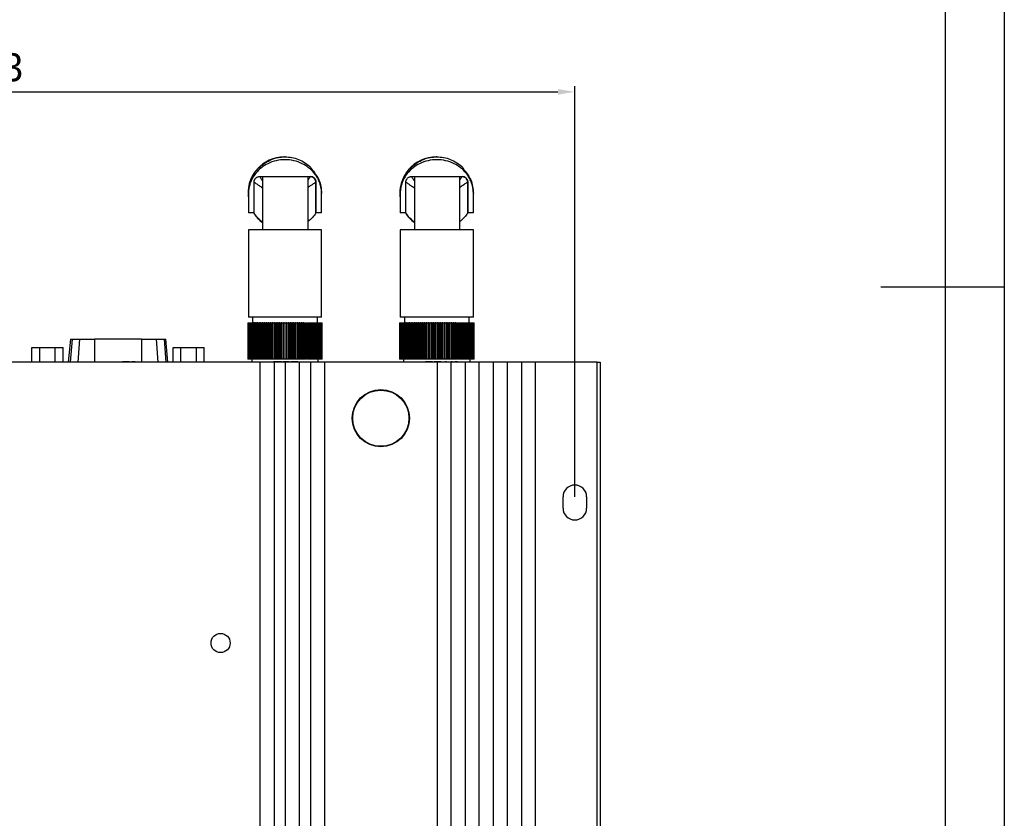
# Model space of a CAD drawing. Header units: millimetres. Extents: x -4563 to 345, y 512 to 4506.
# Tile 640 of 642: x -3867 to -3692, y 4104 to 4246. Entities that reach past the tile are written whole.
import ezdxf

# ---------------------------------------------------------------- set-up
doc = ezdxf.new("R2010")
doc.units = ezdxf.units.MM
doc.header["$LTSCALE"] = 5
doc.header["$PDSIZE"] = -1
doc.layers.add('HMI-D4', color=250, linetype='Continuous')
doc.dimstyles.new('ISO-25', dxfattribs={"dimtxt": 2.5, "dimasz": 2.5, "dimexe": 1.25, "dimexo": 0.625, "dimtad": 1, "dimtxsty": 'Standard', "dimcen": 2.5, "dimadec": 0, "dimazin": 0, "dimtfac": 1, "dimtmove": 0, "dimatfit": 3, "dimfxl": 1, "dimarcsym": 0})

# ---------------------------------------------------------------- blocks, each defined once
blk = doc.blocks.new('*D923')
at = {"layer": 'Defpoints', "color": 0}
for p in [(-3768.51, 4232.88), (-3994.51, 4160.81), (-3768.51, 4160.81)]:
    blk.add_point(p, dxfattribs=at)
at = {"layer": 'HMI-D4', "color": 0, "lineweight": -2}
for p, q in [((-3994.51, 4160.81), (-3994.51, 4233.88)), ((-3991.51, 4232.88), (-3771.51, 4232.88)), ((-3768.51, 4160.81), (-3768.51, 4233.88))]:
    blk.add_line(p, q, dxfattribs=at)
at = {"layer": 'HMI-D4', "color": 0}
for points in [[(-3991.51, 4233.38), (-3991.51, 4232.38), (-3994.51, 4232.88)], [(-3771.51, 4233.38), (-3771.51, 4232.38), (-3768.51, 4232.88)]]:
    blk.add_solid(points, dxfattribs=at)
at = {"layer": 'HMI-D4', "color": 0, "insert": (-3881.51, 4236.79), "char_height": 5, "attachment_point": 5}
blk.add_mtext('226,0±0,3', dxfattribs=at)

msp = doc.modelspace()

# ---------------------------------------------------------------- linework, layer by layer
at = {"color": 7, "linetype": 'Continuous', "lineweight": 25}
for p, q in [((-3820.05, 4221.31), (-3820.14, 4221.31)), ((-3793.05, 4221.31), (-3793.14, 4221.31)), ((-3824.55, 4217.81), (-3815.55, 4217.81)), ((-3824.05, 4217.81), (-3824.05, 4208.31)), ((-3824.05, 4217.81), (-3824.05, 4208.31)), ((-3816, 4217.81), (-3816, 4208.31)), ((-3797.55, 4217.81), (-3788.55, 4217.81)), ((-3797.05, 4217.81), (-3797.05, 4208.31)), ((-3797.05, 4217.81), (-3797.05, 4208.31)), ((-3789, 4217.81), (-3789, 4208.31)), ((-3825.55, 4211.35), (-3825.55, 4216.81)), ((-3814.55, 4216.81), (-3814.56, 4216.81)), ((-3814.56, 4216.81), (-3814.56, 4211.35)), ((-3814.55, 4211.35), (-3814.55, 4216.81)), ((-3798.55, 4211.35), (-3798.55, 4216.81)), ((-3787.55, 4216.81), (-3787.56, 4216.81)), ((-3787.56, 4216.81), (-3787.56, 4211.35)), ((-3787.55, 4211.35), (-3787.55, 4216.81)), ((-3826.55, 4214.81), (-3826.55, 4211.35)), ((-3813.55, 4211.35), (-3813.55, 4214.81)), ((-3799.55, 4214.81), (-3799.55, 4211.35)), ((-3786.55, 4211.35), (-3786.55, 4214.81)), ((-3825.55, 4211.35), (-3826.55, 4211.35)), ((-3814.56, 4211.35), (-3814.56, 4211.35)), ((-3814.56, 4211.35), (-3814.55, 4211.35)), ((-3813.55, 4211.35), (-3814.55, 4211.35)), ((-3798.55, 4211.35), (-3799.55, 4211.35)), ((-3787.56, 4211.35), (-3787.56, 4211.35)), ((-3787.56, 4211.35), (-3787.55, 4211.35)), ((-3786.55, 4211.35), (-3787.55, 4211.35)), ((-3826.55, 4208.31), (-3826.55, 4192.81)), ((-3813.55, 4208.31), (-3826.55, 4208.31)), ((-3813.55, 4192.81), (-3813.55, 4208.31)), ((-3799.55, 4208.31), (-3799.55, 4192.81)), ((-3786.55, 4208.31), (-3799.55, 4208.31)), ((-3786.55, 4192.81), (-3786.55, 4208.31)), ((-3813.55, 4192.81), (-3826.55, 4192.81)), ((-3825.82, 4192.81), (-3825.82, 4191.81)), ((-3814.29, 4191.81), (-3814.29, 4192.81)), ((-3786.55, 4192.81), (-3799.55, 4192.81)), ((-3798.82, 4192.81), (-3798.82, 4191.81)), ((-3787.29, 4191.81), (-3787.29, 4192.81)), ((-3826.68, 4191.81), (-3826.68, 4185.31)), ((-3826.68, 4191.81), (-3826.67, 4191.81)), ((-3826.67, 4191.81), (-3826.67, 4185.31)), ((-3826.67, 4191.81), (-3826.63, 4191.81)), ((-3826.63, 4191.81), (-3826.63, 4185.31)), ((-3826.63, 4191.81), (-3826.57, 4191.81)), ((-3826.57, 4191.81), (-3826.57, 4185.31)), ((-3826.57, 4191.81), (-3826.48, 4191.81)), ((-3826.48, 4191.81), (-3826.48, 4185.31)), ((-3826.48, 4191.81), (-3826.36, 4191.81)), ((-3826.36, 4191.81), (-3826.36, 4185.31)), ((-3826.36, 4191.81), (-3826.22, 4191.81)), ((-3826.22, 4191.81), (-3826.22, 4185.31)), ((-3826.22, 4191.81), (-3826.06, 4191.81)), ((-3826.06, 4191.81), (-3826.06, 4185.31)), ((-3826.06, 4191.81), (-3825.88, 4191.81)), ((-3825.88, 4191.81), (-3825.88, 4185.31)), ((-3825.88, 4191.81), (-3825.68, 4191.81)), ((-3825.88, 4191.81), (-3825.88, 4185.31)), ((-3825.68, 4191.81), (-3825.68, 4185.31)), ((-3825.61, 4191.81), (-3825.68, 4191.81)), ((-3825.67, 4191.81), (-3825.67, 4185.31)), ((-3825.67, 4191.81), (-3825.47, 4191.81)), ((-3825.47, 4191.81), (-3825.47, 4185.31)), ((-3825.38, 4191.81), (-3825.47, 4191.81)), ((-3825.44, 4191.81), (-3825.44, 4185.31)), ((-3825.44, 4191.81), (-3825.23, 4191.81)), ((-3825.23, 4191.81), (-3825.23, 4185.31)), ((-3825.14, 4191.81), (-3825.23, 4191.81)), ((-3825.19, 4191.81), (-3825.19, 4185.31)), ((-3825.19, 4191.81), (-3824.98, 4191.81)), ((-3824.98, 4191.81), (-3824.98, 4185.31)), ((-3824.88, 4191.81), (-3824.98, 4191.81)), ((-3824.92, 4191.81), (-3824.92, 4185.31)), ((-3824.92, 4191.81), (-3824.7, 4191.81)), ((-3824.7, 4191.81), (-3824.7, 4185.31)), ((-3824.59, 4191.81), (-3824.7, 4191.81)), ((-3824.63, 4191.81), (-3824.63, 4185.31)), ((-3824.63, 4191.81), (-3824.4, 4191.81)), ((-3824.4, 4191.81), (-3824.4, 4185.31)), ((-3824.29, 4191.81), (-3824.4, 4191.81)), ((-3824.32, 4191.81), (-3824.32, 4185.31)), ((-3824.32, 4191.81), (-3824.09, 4191.81)), ((-3824.09, 4191.81), (-3824.09, 4185.31)), ((-3823.97, 4191.81), (-3824.09, 4191.81)), ((-3824, 4191.81), (-3824, 4185.31)), ((-3824, 4191.81), (-3823.77, 4191.81)), ((-3823.77, 4191.81), (-3823.77, 4185.31)), ((-3823.64, 4191.81), (-3823.77, 4191.81)), ((-3823.66, 4191.81), (-3823.66, 4185.31)), ((-3823.66, 4191.81), (-3823.42, 4191.81)), ((-3823.42, 4191.81), (-3823.42, 4185.31)), ((-3823.29, 4191.81), (-3823.42, 4191.81)), ((-3823.31, 4191.81), (-3823.31, 4185.31)), ((-3823.31, 4191.81), (-3823.07, 4191.81)), ((-3823.07, 4191.81), (-3823.07, 4185.31)), ((-3822.93, 4191.81), (-3823.07, 4191.81)), ((-3822.95, 4191.81), (-3822.95, 4185.31)), ((-3822.95, 4191.81), (-3822.7, 4191.81)), ((-3822.7, 4191.81), (-3822.7, 4185.31)), ((-3822.56, 4191.81), (-3822.7, 4191.81)), ((-3822.57, 4191.81), (-3822.57, 4185.31)), ((-3822.57, 4191.81), (-3822.32, 4191.81)), ((-3822.32, 4191.81), (-3822.32, 4185.31)), ((-3822.18, 4191.81), (-3822.32, 4191.81)), ((-3822.19, 4191.81), (-3822.19, 4185.31)), ((-3822.19, 4191.81), (-3821.93, 4191.81)), ((-3821.93, 4191.81), (-3821.93, 4185.31)), ((-3821.79, 4191.81), (-3821.93, 4191.81)), ((-3821.8, 4191.81), (-3821.8, 4185.31)), ((-3821.8, 4191.81), (-3821.54, 4191.81)), ((-3821.54, 4191.81), (-3821.54, 4185.31)), ((-3821.39, 4191.81), (-3821.54, 4191.81)), ((-3821.4, 4191.81), (-3821.4, 4185.31)), ((-3821.4, 4191.81), (-3821.14, 4191.81)), ((-3821.14, 4191.81), (-3821.14, 4185.31)), ((-3820.99, 4191.81), (-3821.14, 4191.81)), ((-3820.99, 4191.81), (-3820.99, 4185.31)), ((-3820.99, 4191.81), (-3820.74, 4191.81)), ((-3820.74, 4191.81), (-3820.74, 4185.31)), ((-3820.59, 4191.81), (-3820.74, 4191.81)), ((-3820.59, 4191.81), (-3820.59, 4185.31)), ((-3820.59, 4191.81), (-3820.33, 4191.81)), ((-3820.33, 4191.81), (-3820.33, 4185.31)), ((-3820.18, 4191.81), (-3820.33, 4191.81)), ((-3820.18, 4185.31), (-3820.18, 4191.81)), ((-3820.18, 4191.81), (-3819.92, 4191.81)), ((-3819.92, 4191.81), (-3819.92, 4185.31)), ((-3819.77, 4191.81), (-3819.92, 4191.81)), ((-3819.77, 4185.31), (-3819.77, 4191.81)), ((-3819.77, 4191.81), (-3819.51, 4191.81)), ((-3819.51, 4185.31), (-3819.51, 4191.81)), ((-3819.36, 4191.81), (-3819.51, 4191.81)), ((-3819.36, 4185.31), (-3819.36, 4191.81)), ((-3819.36, 4191.81), (-3819.11, 4191.81)), ((-3819.11, 4185.31), (-3819.11, 4191.81)), ((-3818.96, 4191.81), (-3819.11, 4191.81)), ((-3818.96, 4185.31), (-3818.96, 4191.81)), ((-3818.96, 4191.81), (-3818.7, 4191.81)), ((-3818.7, 4185.31), (-3818.7, 4191.81)), ((-3818.56, 4191.81), (-3818.7, 4191.81)), ((-3818.56, 4185.31), (-3818.56, 4191.81)), ((-3818.56, 4191.81), (-3818.3, 4191.81)), ((-3818.16, 4191.81), (-3818.31, 4191.81)), ((-3818.3, 4185.31), (-3818.3, 4191.81)), ((-3818.16, 4185.31), (-3818.16, 4191.81)), ((-3818.16, 4191.81), (-3817.91, 4191.81)), ((-3817.78, 4191.81), (-3817.92, 4191.81)), ((-3817.91, 4185.31), (-3817.91, 4191.81)), ((-3817.78, 4185.31), (-3817.78, 4191.81)), ((-3817.78, 4191.81), (-3817.53, 4191.81)), ((-3817.4, 4191.81), (-3817.54, 4191.81)), ((-3817.53, 4185.31), (-3817.53, 4191.81)), ((-3817.4, 4185.31), (-3817.4, 4191.81)), ((-3817.4, 4191.81), (-3817.15, 4191.81)), ((-3817.03, 4191.81), (-3817.17, 4191.81)), ((-3817.15, 4185.31), (-3817.15, 4191.81)), ((-3817.03, 4185.31), (-3817.03, 4191.81)), ((-3817.03, 4191.81), (-3816.79, 4191.81)), ((-3816.68, 4191.81), (-3816.81, 4191.81)), ((-3816.79, 4185.31), (-3816.79, 4191.81)), ((-3816.68, 4185.31), (-3816.68, 4191.81)), ((-3816.68, 4191.81), (-3816.44, 4191.81)), ((-3816.44, 4185.31), (-3816.44, 4191.81)), ((-3816.33, 4185.31), (-3816.33, 4191.81)), ((-3816.33, 4191.81), (-3816.1, 4191.81)), ((-3816.1, 4185.31), (-3816.1, 4191.81)), ((-3816.01, 4185.31), (-3816.01, 4191.81)), ((-3816.01, 4191.81), (-3815.78, 4191.81)), ((-3815.78, 4185.31), (-3815.78, 4191.81)), ((-3815.7, 4185.31), (-3815.7, 4191.81)), ((-3815.7, 4191.81), (-3815.47, 4191.81)), ((-3815.47, 4185.31), (-3815.47, 4191.81)), ((-3815.4, 4185.31), (-3815.4, 4191.81)), ((-3815.4, 4191.81), (-3815.18, 4191.81)), ((-3815.18, 4185.31), (-3815.18, 4191.81)), ((-3815.13, 4185.31), (-3815.13, 4191.81)), ((-3815.13, 4191.81), (-3814.91, 4191.81)), ((-3814.91, 4185.31), (-3814.91, 4191.81)), ((-3814.87, 4185.31), (-3814.87, 4191.81)), ((-3814.87, 4191.81), (-3814.66, 4191.81)), ((-3814.66, 4185.31), (-3814.66, 4191.81)), ((-3814.63, 4185.31), (-3814.63, 4191.81)), ((-3814.63, 4191.81), (-3814.43, 4191.81)), ((-3814.43, 4185.31), (-3814.43, 4191.81)), ((-3814.42, 4185.31), (-3814.42, 4191.81)), ((-3814.42, 4191.81), (-3814.23, 4191.81)), ((-3814.23, 4185.31), (-3814.23, 4191.81)), ((-3814.23, 4191.81), (-3814.04, 4191.81)), ((-3814.04, 4185.31), (-3814.04, 4191.81)), ((-3814.04, 4191.81), (-3813.88, 4191.81)), ((-3813.88, 4185.31), (-3813.88, 4191.81)), ((-3813.88, 4191.81), (-3813.74, 4191.81)), ((-3813.74, 4185.31), (-3813.74, 4191.81)), ((-3813.74, 4191.81), (-3813.63, 4191.81)), ((-3813.63, 4185.31), (-3813.63, 4191.81)), ((-3813.63, 4191.81), (-3813.54, 4191.81)), ((-3813.54, 4185.31), (-3813.54, 4191.81)), ((-3813.54, 4191.81), (-3813.48, 4191.81)), ((-3813.48, 4185.31), (-3813.48, 4191.81)), ((-3813.48, 4191.81), (-3813.44, 4191.81)), ((-3813.44, 4185.31), (-3813.44, 4191.81)), ((-3813.44, 4191.81), (-3813.42, 4191.81)), ((-3813.42, 4185.31), (-3813.42, 4191.81)), ((-3799.68, 4191.81), (-3799.68, 4185.31)), ((-3799.68, 4191.81), (-3799.67, 4191.81)), ((-3799.67, 4191.81), (-3799.67, 4185.31)), ((-3799.67, 4191.81), (-3799.63, 4191.81)), ((-3799.63, 4191.81), (-3799.63, 4185.31)), ((-3799.63, 4191.81), (-3799.57, 4191.81)), ((-3799.57, 4191.81), (-3799.57, 4185.31)), ((-3799.57, 4191.81), (-3799.48, 4191.81)), ((-3799.48, 4191.81), (-3799.48, 4185.31)), ((-3799.48, 4191.81), (-3799.36, 4191.81)), ((-3799.36, 4191.81), (-3799.36, 4185.31)), ((-3799.36, 4191.81), (-3799.22, 4191.81)), ((-3799.22, 4191.81), (-3799.22, 4185.31)), ((-3799.22, 4191.81), (-3799.06, 4191.81)), ((-3799.06, 4191.81), (-3799.06, 4185.31)), ((-3799.06, 4191.81), (-3798.88, 4191.81)), ((-3798.88, 4191.81), (-3798.88, 4185.31)), ((-3798.88, 4191.81), (-3798.68, 4191.81)), ((-3798.88, 4191.81), (-3798.88, 4185.31)), ((-3798.68, 4191.81), (-3798.68, 4185.31)), ((-3798.61, 4191.81), (-3798.68, 4191.81)), ((-3798.67, 4191.81), (-3798.67, 4185.31)), ((-3798.67, 4191.81), (-3798.47, 4191.81)), ((-3798.47, 4191.81), (-3798.47, 4185.31)), ((-3798.38, 4191.81), (-3798.47, 4191.81)), ((-3798.44, 4191.81), (-3798.44, 4185.31)), ((-3798.44, 4191.81), (-3798.23, 4191.81)), ((-3798.23, 4191.81), (-3798.23, 4185.31)), ((-3798.14, 4191.81), (-3798.23, 4191.81)), ((-3798.19, 4191.81), (-3798.19, 4185.31)), ((-3798.19, 4191.81), (-3797.98, 4191.81)), ((-3797.98, 4191.81), (-3797.98, 4185.31)), ((-3797.88, 4191.81), (-3797.98, 4191.81)), ((-3797.92, 4191.81), (-3797.92, 4185.31)), ((-3797.92, 4191.81), (-3797.7, 4191.81)), ((-3797.7, 4191.81), (-3797.7, 4185.31)), ((-3797.59, 4191.81), (-3797.7, 4191.81)), ((-3797.63, 4191.81), (-3797.63, 4185.31)), ((-3797.63, 4191.81), (-3797.4, 4191.81)), ((-3797.4, 4191.81), (-3797.4, 4185.31)), ((-3797.29, 4191.81), (-3797.4, 4191.81)), ((-3797.32, 4191.81), (-3797.32, 4185.31)), ((-3797.32, 4191.81), (-3797.09, 4191.81)), ((-3797.09, 4191.81), (-3797.09, 4185.31)), ((-3796.97, 4191.81), (-3797.09, 4191.81)), ((-3797, 4191.81), (-3797, 4185.31)), ((-3797, 4191.81), (-3796.77, 4191.81)), ((-3796.77, 4191.81), (-3796.77, 4185.31)), ((-3796.64, 4191.81), (-3796.77, 4191.81)), ((-3796.66, 4191.81), (-3796.66, 4185.31)), ((-3796.66, 4191.81), (-3796.42, 4191.81)), ((-3796.42, 4191.81), (-3796.42, 4185.31)), ((-3796.29, 4191.81), (-3796.42, 4191.81)), ((-3796.31, 4191.81), (-3796.31, 4185.31)), ((-3796.31, 4191.81), (-3796.07, 4191.81)), ((-3796.07, 4191.81), (-3796.07, 4185.31)), ((-3795.93, 4191.81), (-3796.07, 4191.81)), ((-3795.95, 4191.81), (-3795.95, 4185.31)), ((-3795.95, 4191.81), (-3795.7, 4191.81)), ((-3795.7, 4191.81), (-3795.7, 4185.31)), ((-3795.56, 4191.81), (-3795.7, 4191.81)), ((-3795.57, 4191.81), (-3795.57, 4185.31)), ((-3795.57, 4191.81), (-3795.32, 4191.81)), ((-3795.32, 4191.81), (-3795.32, 4185.31)), ((-3795.18, 4191.81), (-3795.32, 4191.81)), ((-3795.19, 4191.81), (-3795.19, 4185.31)), ((-3795.19, 4191.81), (-3794.93, 4191.81)), ((-3794.93, 4191.81), (-3794.93, 4185.31)), ((-3794.79, 4191.81), (-3794.93, 4191.81)), ((-3794.8, 4191.81), (-3794.8, 4185.31)), ((-3794.8, 4191.81), (-3794.54, 4191.81)), ((-3794.54, 4191.81), (-3794.54, 4185.31)), ((-3794.39, 4191.81), (-3794.54, 4191.81)), ((-3794.4, 4191.81), (-3794.4, 4185.31)), ((-3794.4, 4191.81), (-3794.14, 4191.81)), ((-3794.14, 4191.81), (-3794.14, 4185.31)), ((-3793.99, 4191.81), (-3794.14, 4191.81)), ((-3793.99, 4191.81), (-3793.99, 4185.31)), ((-3793.99, 4191.81), (-3793.74, 4191.81)), ((-3793.74, 4191.81), (-3793.74, 4185.31)), ((-3793.59, 4191.81), (-3793.74, 4191.81)), ((-3793.59, 4191.81), (-3793.59, 4185.31)), ((-3793.59, 4191.81), (-3793.33, 4191.81)), ((-3793.33, 4191.81), (-3793.33, 4185.31)), ((-3793.18, 4191.81), (-3793.33, 4191.81)), ((-3793.18, 4185.31), (-3793.18, 4191.81)), ((-3793.18, 4191.81), (-3792.92, 4191.81)), ((-3792.92, 4191.81), (-3792.92, 4185.31)), ((-3792.77, 4191.81), (-3792.92, 4191.81)), ((-3792.77, 4185.31), (-3792.77, 4191.81)), ((-3792.77, 4191.81), (-3792.51, 4191.81)), ((-3792.51, 4185.31), (-3792.51, 4191.81)), ((-3792.36, 4191.81), (-3792.51, 4191.81)), ((-3792.36, 4185.31), (-3792.36, 4191.81)), ((-3792.36, 4191.81), (-3792.11, 4191.81)), ((-3792.11, 4185.31), (-3792.11, 4191.81)), ((-3791.96, 4191.81), (-3792.11, 4191.81)), ((-3791.96, 4185.31), (-3791.96, 4191.81)), ((-3791.96, 4191.81), (-3791.7, 4191.81)), ((-3791.7, 4185.31), (-3791.7, 4191.81)), ((-3791.56, 4191.81), (-3791.7, 4191.81)), ((-3791.56, 4185.31), (-3791.56, 4191.81)), ((-3791.56, 4191.81), (-3791.3, 4191.81)), ((-3791.16, 4191.81), (-3791.31, 4191.81)), ((-3791.3, 4185.31), (-3791.3, 4191.81)), ((-3791.16, 4185.31), (-3791.16, 4191.81)), ((-3791.16, 4191.81), (-3790.91, 4191.81)), ((-3790.78, 4191.81), (-3790.92, 4191.81)), ((-3790.91, 4185.31), (-3790.91, 4191.81)), ((-3790.78, 4185.31), (-3790.78, 4191.81)), ((-3790.78, 4191.81), (-3790.53, 4191.81)), ((-3790.4, 4191.81), (-3790.54, 4191.81)), ((-3790.53, 4185.31), (-3790.53, 4191.81)), ((-3790.4, 4185.31), (-3790.4, 4191.81)), ((-3790.4, 4191.81), (-3790.15, 4191.81)), ((-3790.03, 4191.81), (-3790.17, 4191.81)), ((-3790.15, 4185.31), (-3790.15, 4191.81)), ((-3790.03, 4185.31), (-3790.03, 4191.81)), ((-3790.03, 4191.81), (-3789.79, 4191.81)), ((-3789.68, 4191.81), (-3789.81, 4191.81)), ((-3789.79, 4185.31), (-3789.79, 4191.81)), ((-3789.68, 4185.31), (-3789.68, 4191.81)), ((-3789.68, 4191.81), (-3789.44, 4191.81)), ((-3789.44, 4185.31), (-3789.44, 4191.81)), ((-3789.33, 4185.31), (-3789.33, 4191.81)), ((-3789.33, 4191.81), (-3789.1, 4191.81)), ((-3789.1, 4185.31), (-3789.1, 4191.81)), ((-3789.01, 4185.31), (-3789.01, 4191.81)), ((-3789.01, 4191.81), (-3788.78, 4191.81)), ((-3788.78, 4185.31), (-3788.78, 4191.81)), ((-3788.7, 4185.31), (-3788.7, 4191.81)), ((-3788.7, 4191.81), (-3788.47, 4191.81)), ((-3788.47, 4185.31), (-3788.47, 4191.81)), ((-3788.4, 4185.31), (-3788.4, 4191.81)), ((-3788.4, 4191.81), (-3788.18, 4191.81)), ((-3788.18, 4185.31), (-3788.18, 4191.81)), ((-3788.13, 4185.31), (-3788.13, 4191.81)), ((-3788.13, 4191.81), (-3787.91, 4191.81)), ((-3787.91, 4185.31), (-3787.91, 4191.81)), ((-3787.87, 4185.31), (-3787.87, 4191.81)), ((-3787.87, 4191.81), (-3787.66, 4191.81)), ((-3787.66, 4185.31), (-3787.66, 4191.81)), ((-3787.63, 4185.31), (-3787.63, 4191.81)), ((-3787.63, 4191.81), (-3787.43, 4191.81)), ((-3787.43, 4185.31), (-3787.43, 4191.81)), ((-3787.42, 4185.31), (-3787.42, 4191.81)), ((-3787.42, 4191.81), (-3787.23, 4191.81)), ((-3787.23, 4185.31), (-3787.23, 4191.81)), ((-3787.23, 4191.81), (-3787.04, 4191.81)), ((-3787.04, 4185.31), (-3787.04, 4191.81)), ((-3787.04, 4191.81), (-3786.88, 4191.81)), ((-3786.88, 4185.31), (-3786.88, 4191.81)), ((-3786.88, 4191.81), (-3786.74, 4191.81)), ((-3786.74, 4185.31), (-3786.74, 4191.81)), ((-3786.74, 4191.81), (-3786.63, 4191.81)), ((-3786.63, 4185.31), (-3786.63, 4191.81)), ((-3786.63, 4191.81), (-3786.54, 4191.81)), ((-3786.54, 4185.31), (-3786.54, 4191.81)), ((-3786.54, 4191.81), (-3786.48, 4191.81)), ((-3786.48, 4185.31), (-3786.48, 4191.81)), ((-3786.48, 4191.81), (-3786.44, 4191.81)), ((-3786.44, 4185.31), (-3786.44, 4191.81)), ((-3786.44, 4191.81), (-3786.42, 4191.81)), ((-3786.42, 4185.31), (-3786.42, 4191.81)), ((-3858.23, 4188.88), (-3858.59, 4184.81)), ((-3858.23, 4188.88), (-3857.93, 4188.88)), ((-3857.93, 4188.88), (-3856.55, 4188.88)), ((-3856.55, 4188.88), (-3853.9, 4188.88)), ((-3853.9, 4184.81), (-3853.9, 4188.88)), ((-3845.59, 4188.88), (-3853.9, 4188.88)), ((-3845.59, 4188.88), (-3845.59, 4184.81)), ((-3845.59, 4188.88), (-3842.93, 4188.88)), ((-3842.93, 4188.88), (-3841.55, 4188.88)), ((-3841.55, 4188.88), (-3841.25, 4188.88)), ((-3840.89, 4184.81), (-3841.25, 4188.88)), ((-3865.07, 4184.81), (-3865.07, 4187.38)), ((-3865.07, 4187.38), (-3863.68, 4187.38)), ((-3863.68, 4184.81), (-3863.68, 4187.38)), ((-3863.68, 4187.38), (-3860.91, 4187.38)), ((-3860.91, 4184.81), (-3860.91, 4187.38)), ((-3860.91, 4187.38), (-3859.52, 4187.38)), ((-3859.52, 4184.81), (-3859.52, 4187.38)), ((-3839.96, 4187.38), (-3838.57, 4187.38)), ((-3839.96, 4184.81), (-3839.96, 4187.38)), ((-3838.57, 4184.81), (-3838.57, 4187.38)), ((-3838.57, 4187.38), (-3835.8, 4187.38)), ((-3835.8, 4184.81), (-3835.8, 4187.38)), ((-3835.8, 4187.38), (-3834.42, 4187.38)), ((-3834.42, 4184.81), (-3834.42, 4187.38)), ((-3824.51, 4184.81), (-3938.51, 4184.81)), ((-3851.96, 4184.86), (-3851.96, 4184.81)), ((-3851.28, 4184.86), (-3851.28, 4184.81)), ((-3850.67, 4184.86), (-3850.67, 4184.81)), ((-3850.49, 4184.86), (-3850.49, 4184.81)), ((-3849.83, 4184.86), (-3849.83, 4184.81)), ((-3849.19, 4184.86), (-3849.19, 4184.81)), ((-3848.97, 4184.86), (-3848.97, 4184.81)), ((-3848.73, 4184.86), (-3848.97, 4184.86)), ((-3848.73, 4184.86), (-3848.73, 4184.81)), ((-3848.71, 4184.86), (-3848.73, 4184.86)), ((-3848.71, 4184.86), (-3848.71, 4184.81)), ((-3848.43, 4184.86), (-3848.71, 4184.86)), ((-3848.43, 4184.86), (-3848.43, 4184.81)), ((-3848.24, 4184.86), (-3848.43, 4184.86)), ((-3848.24, 4184.86), (-3848.24, 4184.81)), ((-3847.96, 4184.86), (-3848.24, 4184.86)), ((-3847.96, 4184.86), (-3847.96, 4184.81)), ((-3847.94, 4184.86), (-3847.96, 4184.86)), ((-3847.94, 4184.86), (-3847.94, 4184.81)), ((-3847.7, 4184.86), (-3847.94, 4184.86)), ((-3847.7, 4184.86), (-3847.7, 4184.81)), ((-3847.31, 4184.86), (-3847.31, 4184.81)), ((-3846.92, 4184.86), (-3846.92, 4184.81)), ((-3846.69, 4184.86), (-3846.92, 4184.86)), ((-3846.69, 4184.86), (-3846.69, 4184.81)), ((-3826.67, 4185.31), (-3826.68, 4185.31)), ((-3826.63, 4185.31), (-3826.67, 4185.31)), ((-3826.57, 4185.31), (-3826.63, 4185.31)), ((-3826.48, 4185.31), (-3826.57, 4185.31)), ((-3826.36, 4185.31), (-3826.48, 4185.31)), ((-3826.22, 4185.31), (-3826.36, 4185.31)), ((-3826.06, 4185.31), (-3826.22, 4185.31)), ((-3825.88, 4185.31), (-3826.06, 4185.31)), ((-3825.98, 4185.31), (-3825.98, 4184.81)), ((-3825.68, 4185.31), (-3825.88, 4185.31)), ((-3825.61, 4185.31), (-3825.68, 4185.31)), ((-3825.47, 4185.31), (-3825.67, 4185.31)), ((-3825.38, 4185.31), (-3825.47, 4185.31)), ((-3825.23, 4185.31), (-3825.44, 4185.31)), ((-3825.14, 4185.31), (-3825.23, 4185.31)), ((-3824.98, 4185.31), (-3825.19, 4185.31)), ((-3824.88, 4185.31), (-3824.98, 4185.31)), ((-3824.7, 4185.31), (-3824.92, 4185.31)), ((-3824.59, 4185.31), (-3824.7, 4185.31)), ((-3824.4, 4185.31), (-3824.63, 4185.31)), ((-3824.51, 4184.81), (-3824.51, 3984.81)), ((-3822.01, 4184.81), (-3824.51, 4184.81)), ((-3824.29, 4185.31), (-3824.4, 4185.31)), ((-3824.09, 4185.31), (-3824.32, 4185.31)), ((-3823.97, 4185.31), (-3824.09, 4185.31)), ((-3823.77, 4185.31), (-3824, 4185.31)), ((-3823.64, 4185.31), (-3823.77, 4185.31)), ((-3823.42, 4185.31), (-3823.66, 4185.31)), ((-3823.29, 4185.31), (-3823.42, 4185.31)), ((-3823.07, 4185.31), (-3823.31, 4185.31)), ((-3822.93, 4185.31), (-3823.07, 4185.31)), ((-3822.7, 4185.31), (-3822.95, 4185.31)), ((-3822.56, 4185.31), (-3822.7, 4185.31)), ((-3822.32, 4185.31), (-3822.57, 4185.31)), ((-3822.18, 4185.31), (-3822.32, 4185.31)), ((-3821.93, 4185.31), (-3822.19, 4185.31)), ((-3821.81, 4184.86), (-3822.09, 4184.86)), ((-3822.09, 4184.86), (-3822.09, 4184.81)), ((-3822.01, 4184.81), (-3822.01, 3984.81)), ((-3820.01, 4184.81), (-3822.01, 4184.81)), ((-3821.79, 4185.31), (-3821.93, 4185.31)), ((-3821.81, 4184.86), (-3821.81, 4184.81)), ((-3821.65, 4184.86), (-3821.81, 4184.86)), ((-3821.54, 4185.31), (-3821.8, 4185.31)), ((-3821.65, 4184.86), (-3821.65, 4184.81)), ((-3821.13, 4184.86), (-3821.65, 4184.86)), ((-3821.39, 4185.31), (-3821.54, 4185.31)), ((-3821.14, 4185.31), (-3821.4, 4185.31)), ((-3820.99, 4185.31), (-3821.14, 4185.31)), ((-3821.13, 4184.86), (-3821.13, 4184.81)), ((-3820.97, 4184.86), (-3821.13, 4184.86)), ((-3820.74, 4185.31), (-3820.99, 4185.31)), ((-3820.97, 4184.86), (-3820.97, 4184.81)), ((-3820.69, 4184.86), (-3820.97, 4184.86)), ((-3820.59, 4185.31), (-3820.74, 4185.31)), ((-3820.69, 4184.86), (-3820.69, 4184.81)), ((-3820.33, 4185.31), (-3820.59, 4185.31)), ((-3820.46, 4184.86), (-3820.46, 4184.81)), ((-3820.18, 4185.31), (-3820.33, 4185.31)), ((-3819.92, 4185.31), (-3820.18, 4185.31)), ((-3820.04, 4184.86), (-3820.04, 4184.81)), ((-3820.01, 4184.81), (-3820.01, 3984.81)), ((-3817.51, 4184.81), (-3820.01, 4184.81)), ((-3819.77, 4185.31), (-3819.92, 4185.31)), ((-3819.51, 4185.31), (-3819.77, 4185.31)), ((-3819.55, 4184.86), (-3819.55, 4184.81)), ((-3819.32, 4184.86), (-3819.55, 4184.86)), ((-3819.36, 4185.31), (-3819.51, 4185.31)), ((-3819.11, 4185.31), (-3819.36, 4185.31)), ((-3819.32, 4184.86), (-3819.32, 4184.81)), ((-3818.96, 4185.31), (-3819.11, 4185.31)), ((-3818.74, 4184.86), (-3819.03, 4184.86)), ((-3819.03, 4184.86), (-3819.03, 4184.81)), ((-3818.7, 4185.31), (-3818.96, 4185.31)), ((-3818.74, 4184.86), (-3818.74, 4184.81)), ((-3818.41, 4184.86), (-3818.74, 4184.86)), ((-3818.56, 4185.31), (-3818.7, 4185.31)), ((-3818.3, 4185.31), (-3818.56, 4185.31)), ((-3818.41, 4184.86), (-3818.41, 4184.81)), ((-3818.07, 4184.86), (-3818.41, 4184.86)), ((-3818.16, 4185.31), (-3818.31, 4185.31)), ((-3817.91, 4185.31), (-3818.16, 4185.31)), ((-3818.07, 4184.86), (-3818.07, 4184.81)), ((-3817.79, 4184.86), (-3818.07, 4184.86)), ((-3817.78, 4185.31), (-3817.92, 4185.31)), ((-3817.79, 4184.86), (-3817.79, 4184.81)), ((-3817.53, 4185.31), (-3817.78, 4185.31)), ((-3817.4, 4185.31), (-3817.54, 4185.31)), ((-3817.51, 4184.81), (-3817.51, 3984.81)), ((-3815.51, 4184.81), (-3817.51, 4184.81)), ((-3817.15, 4185.31), (-3817.4, 4185.31)), ((-3817.03, 4185.31), (-3817.17, 4185.31)), ((-3816.79, 4185.31), (-3817.03, 4185.31)), ((-3816.68, 4185.31), (-3816.81, 4185.31)), ((-3816.44, 4185.31), (-3816.68, 4185.31)), ((-3816.1, 4185.31), (-3816.33, 4185.31)), ((-3815.78, 4185.31), (-3816.01, 4185.31)), ((-3815.47, 4185.31), (-3815.7, 4185.31)), ((-3815.51, 4184.81), (-3815.51, 3984.81)), ((-3813.01, 4184.81), (-3815.51, 4184.81)), ((-3815.18, 4185.31), (-3815.4, 4185.31)), ((-3814.91, 4185.31), (-3815.13, 4185.31)), ((-3814.66, 4185.31), (-3814.87, 4185.31)), ((-3814.43, 4185.31), (-3814.63, 4185.31)), ((-3814.23, 4185.31), (-3814.42, 4185.31)), ((-3814.04, 4185.31), (-3814.23, 4185.31)), ((-3814.13, 4184.81), (-3814.13, 4185.31)), ((-3813.88, 4185.31), (-3814.04, 4185.31)), ((-3813.74, 4185.31), (-3813.88, 4185.31)), ((-3813.63, 4185.31), (-3813.74, 4185.31)), ((-3813.54, 4185.31), (-3813.63, 4185.31)), ((-3813.48, 4185.31), (-3813.54, 4185.31)), ((-3813.44, 4185.31), (-3813.48, 4185.31)), ((-3813.42, 4185.31), (-3813.44, 4185.31)), ((-3813.01, 4184.81), (-3813.01, 3984.81)), ((-3793.01, 4184.81), (-3813.01, 4184.81)), ((-3799.67, 4185.31), (-3799.68, 4185.31)), ((-3799.63, 4185.31), (-3799.67, 4185.31)), ((-3799.57, 4185.31), (-3799.63, 4185.31)), ((-3799.48, 4185.31), (-3799.57, 4185.31)), ((-3799.36, 4185.31), (-3799.48, 4185.31)), ((-3799.22, 4185.31), (-3799.36, 4185.31)), ((-3799.06, 4185.31), (-3799.22, 4185.31)), ((-3798.88, 4185.31), (-3799.06, 4185.31)), ((-3798.98, 4185.31), (-3798.98, 4184.81)), ((-3798.68, 4185.31), (-3798.88, 4185.31)), ((-3798.61, 4185.31), (-3798.68, 4185.31)), ((-3798.47, 4185.31), (-3798.67, 4185.31)), ((-3798.38, 4185.31), (-3798.47, 4185.31)), ((-3798.23, 4185.31), (-3798.44, 4185.31)), ((-3798.14, 4185.31), (-3798.23, 4185.31)), ((-3797.98, 4185.31), (-3798.19, 4185.31)), ((-3797.88, 4185.31), (-3797.98, 4185.31)), ((-3797.7, 4185.31), (-3797.92, 4185.31)), ((-3797.59, 4185.31), (-3797.7, 4185.31)), ((-3797.4, 4185.31), (-3797.63, 4185.31)), ((-3797.29, 4185.31), (-3797.4, 4185.31)), ((-3797.09, 4185.31), (-3797.32, 4185.31)), ((-3796.97, 4185.31), (-3797.09, 4185.31)), ((-3796.77, 4185.31), (-3797, 4185.31)), ((-3796.64, 4185.31), (-3796.77, 4185.31)), ((-3796.42, 4185.31), (-3796.66, 4185.31)), ((-3796.29, 4185.31), (-3796.42, 4185.31)), ((-3796.07, 4185.31), (-3796.31, 4185.31)), ((-3795.93, 4185.31), (-3796.07, 4185.31)), ((-3795.7, 4185.31), (-3795.95, 4185.31)), ((-3795.56, 4185.31), (-3795.7, 4185.31)), ((-3795.32, 4185.31), (-3795.57, 4185.31)), ((-3795.18, 4185.31), (-3795.32, 4185.31)), ((-3794.93, 4185.31), (-3795.19, 4185.31)), ((-3794.84, 4184.86), (-3795.07, 4184.86)), ((-3795.07, 4184.86), (-3795.07, 4184.81)), ((-3794.79, 4185.31), (-3794.93, 4185.31)), ((-3794.84, 4184.86), (-3794.84, 4184.81)), ((-3794.82, 4184.86), (-3794.84, 4184.86)), ((-3794.82, 4184.86), (-3794.82, 4184.81)), ((-3794.53, 4184.86), (-3794.82, 4184.86)), ((-3794.54, 4185.31), (-3794.8, 4185.31)), ((-3794.39, 4185.31), (-3794.54, 4185.31)), ((-3794.53, 4184.86), (-3794.53, 4184.81)), ((-3794.35, 4184.86), (-3794.53, 4184.86)), ((-3794.14, 4185.31), (-3794.4, 4185.31)), ((-3794.35, 4184.86), (-3794.35, 4184.81)), ((-3794.07, 4184.86), (-3794.35, 4184.86)), ((-3793.99, 4185.31), (-3794.14, 4185.31)), ((-3794.07, 4184.86), (-3794.07, 4184.81)), ((-3794.04, 4184.86), (-3794.07, 4184.86)), ((-3794.04, 4184.86), (-3794.04, 4184.81)), ((-3793.81, 4184.86), (-3794.04, 4184.86)), ((-3793.74, 4185.31), (-3793.99, 4185.31)), ((-3793.81, 4184.86), (-3793.81, 4184.81)), ((-3793.59, 4185.31), (-3793.74, 4185.31)), ((-3793.33, 4185.31), (-3793.59, 4185.31)), ((-3793.55, 4184.86), (-3793.55, 4184.81)), ((-3793.18, 4185.31), (-3793.33, 4185.31)), ((-3792.92, 4185.31), (-3793.18, 4185.31)), ((-3793.11, 4184.86), (-3793.11, 4184.81)), ((-3793.01, 4184.81), (-3793.01, 3984.81)), ((-3790.51, 4184.81), (-3793.01, 4184.81)), ((-3792.77, 4185.31), (-3792.92, 4185.31)), ((-3792.51, 4185.31), (-3792.77, 4185.31)), ((-3792.66, 4184.86), (-3792.66, 4184.81)), ((-3792.62, 4184.86), (-3792.62, 4184.81)), ((-3792.34, 4184.86), (-3792.62, 4184.86)), ((-3792.36, 4185.31), (-3792.51, 4185.31)), ((-3792.11, 4185.31), (-3792.36, 4185.31)), ((-3792.34, 4184.86), (-3792.34, 4184.81)), ((-3791.96, 4185.31), (-3792.11, 4185.31)), ((-3791.7, 4185.31), (-3791.96, 4185.31)), ((-3791.56, 4185.31), (-3791.7, 4185.31)), ((-3791.58, 4184.86), (-3791.58, 4184.81)), ((-3791.34, 4184.86), (-3791.58, 4184.86)), ((-3791.3, 4185.31), (-3791.56, 4185.31)), ((-3791.34, 4184.86), (-3791.34, 4184.81)), ((-3791.16, 4185.31), (-3791.31, 4185.31)), ((-3790.91, 4185.31), (-3791.16, 4185.31)), ((-3790.78, 4185.31), (-3790.92, 4185.31)), ((-3790.53, 4185.31), (-3790.78, 4185.31)), ((-3790.4, 4185.31), (-3790.54, 4185.31)), ((-3790.29, 4184.86), (-3790.52, 4184.86)), ((-3790.52, 4184.86), (-3790.52, 4184.81)), ((-3790.51, 3984.81), (-3790.51, 4184.81)), ((-3788.01, 4184.81), (-3790.51, 4184.81)), ((-3790.15, 4185.31), (-3790.4, 4185.31)), ((-3790.29, 4184.86), (-3790.29, 4184.81)), ((-3790.03, 4185.31), (-3790.17, 4185.31)), ((-3789.79, 4185.31), (-3790.03, 4185.31)), ((-3789.87, 4184.86), (-3789.87, 4184.81)), ((-3789.68, 4185.31), (-3789.81, 4185.31)), ((-3789.44, 4185.31), (-3789.68, 4185.31)), ((-3789.61, 4184.86), (-3789.61, 4184.81)), ((-3789.38, 4184.86), (-3789.61, 4184.86)), ((-3789.38, 4184.86), (-3789.38, 4184.81)), ((-3789.1, 4185.31), (-3789.33, 4185.31)), ((-3788.78, 4185.31), (-3789.01, 4185.31)), ((-3788.47, 4185.31), (-3788.7, 4185.31)), ((-3788.18, 4185.31), (-3788.4, 4185.31)), ((-3787.91, 4185.31), (-3788.13, 4185.31)), ((-3788.01, 4184.81), (-3788.01, 3984.81)), ((-3785.51, 4184.81), (-3788.01, 4184.81)), ((-3787.66, 4185.31), (-3787.87, 4185.31)), ((-3787.43, 4185.31), (-3787.63, 4185.31)), ((-3787.23, 4185.31), (-3787.42, 4185.31)), ((-3787.04, 4185.31), (-3787.23, 4185.31)), ((-3787.13, 4184.81), (-3787.13, 4185.31)), ((-3786.88, 4185.31), (-3787.04, 4185.31)), ((-3786.74, 4185.31), (-3786.88, 4185.31)), ((-3786.63, 4185.31), (-3786.74, 4185.31)), ((-3786.54, 4185.31), (-3786.63, 4185.31)), ((-3786.48, 4185.31), (-3786.54, 4185.31)), ((-3786.44, 4185.31), (-3786.48, 4185.31)), ((-3786.42, 4185.31), (-3786.44, 4185.31)), ((-3785.51, 3984.81), (-3785.51, 4184.81)), ((-3783.01, 4184.81), (-3785.51, 4184.81)), ((-3783.01, 4184.81), (-3783.01, 3984.81)), ((-3780.51, 4184.81), (-3783.01, 4184.81)), ((-3780.51, 3984.81), (-3780.51, 4184.81)), ((-3778.01, 4184.81), (-3780.51, 4184.81)), ((-3778.01, 4184.81), (-3778.01, 3984.81)), ((-3775.51, 4184.81), (-3778.01, 4184.81)), ((-3775.51, 3984.81), (-3775.51, 4184.81)), ((-3764.51, 4184.81), (-3775.51, 4184.81)), ((-3764.51, 3984.81), (-3764.51, 4184.81)), ((-3764.51, 4184.81), (-3764.01, 4184.81)), ((-3764.01, 4184.81), (-3764.01, 3984.81)), ((-3770.61, 4158.81), (-3770.61, 4160.81)), ((-3766.41, 4160.81), (-3766.41, 4158.81))]:
    msp.add_line(p, q, dxfattribs=at)
at = {"color": 8, "linetype": 'Continuous', "lineweight": 25}
for p, q in [((-3857.93, 4188.88), (-3858.25, 4184.81)), ((-3856.87, 4184.81), (-3856.55, 4188.88)), ((-3842.61, 4184.81), (-3842.93, 4188.88)), ((-3841.55, 4188.88), (-3841.23, 4184.81))]:
    msp.add_line(p, q, dxfattribs=at)
at = {"color": 7, "linetype": 'Continuous', "lineweight": 25}
for centre, radius in [((-3803.01, 4174.81), 5.1), ((-3803.01, 4174.81), 5), ((-3831.51, 4134.81), 1.7)]:
    msp.add_circle(centre, radius, dxfattribs=at)
for centre, radius, start, end in [((-3820.14, 4214.81), 6.5, 90, 189.1223), ((-3793.14, 4214.81), 6.5, 90, 189.1223), ((-3815.56, 4216.81), 1, 360, 90), ((-3788.56, 4216.81), 1, 360, 90), ((-3820.14, 4214.81), 6.5, 212.2042, 232.9358), ((-3793.14, 4214.81), 6.5, 212.2042, 232.9358), ((-3768.51, 4160.81), 2.1, 0, 180), ((-3768.51, 4158.81), 2.1, 180, 0)]:
    msp.add_arc(centre, radius, start, end, dxfattribs=at)
for points, knots in [([(-3813.55, 4214.81), (-3813.55, 4214.89), (-3813.56, 4215.05), (-3813.57, 4215.28), (-3813.59, 4215.5), (-3813.62, 4215.7), (-3813.66, 4215.88), (-3813.69, 4216.06), (-3813.73, 4216.21), (-3813.77, 4216.36), (-3813.87, 4216.69), (-3814.07, 4217.2), (-3814.43, 4217.84), (-3814.96, 4218.59), (-3815.76, 4219.38), (-3816.99, 4220.16), (-3818.43, 4220.68), (-3820.05, 4220.87), (-3821.67, 4220.68), (-3823.11, 4220.16), (-3824.34, 4219.38), (-3825.23, 4218.5), (-3825.9, 4217.51), (-3826.22, 4216.75), (-3826.39, 4216.16), (-3826.47, 4215.77), (-3826.54, 4215.32), (-3826.55, 4214.99), (-3826.55, 4214.81)], [0, 0, 0, 0, 0.014914, 0.028963, 0.042147, 0.054467, 0.065921, 0.076512, 0.086237, 0.095098, 0.103095, 0.149092, 0.190747, 0.228096, 0.300877, 0.364848, 0.434664, 0.500036, 0.565407, 0.635225, 0.699194, 0.771977, 0.829584, 0.896916, 0.916122, 0.939705, 0.967664, 1, 1, 1, 1]), ([(-3824.22, 4219.75), (-3824.02, 4219.93), (-3823.62, 4220.29), (-3823.08, 4220.54), (-3822.81, 4220.66)], [0, 0, 0, 0, 0.491976, 1, 1, 1, 1]), ([(-3820.05, 4221.31), (-3819.64, 4221.29), (-3818.81, 4221.24), (-3817.59, 4220.87), (-3816.45, 4220.26), (-3815.55, 4219.62), (-3815.25, 4219.11), (-3815.16, 4218.96)], [0, 0, 0, 0, 0.198906, 0.405964, 0.635289, 0.890592, 1, 1, 1, 1]), ([(-3786.55, 4214.81), (-3786.55, 4214.89), (-3786.56, 4215.05), (-3786.57, 4215.28), (-3786.59, 4215.5), (-3786.62, 4215.7), (-3786.66, 4215.88), (-3786.69, 4216.06), (-3786.73, 4216.21), (-3786.77, 4216.36), (-3786.87, 4216.69), (-3787.07, 4217.2), (-3787.43, 4217.84), (-3787.96, 4218.59), (-3788.76, 4219.38), (-3789.99, 4220.16), (-3791.43, 4220.68), (-3793.05, 4220.87), (-3794.67, 4220.68), (-3796.11, 4220.16), (-3797.34, 4219.38), (-3798.23, 4218.5), (-3798.9, 4217.51), (-3799.22, 4216.75), (-3799.39, 4216.16), (-3799.47, 4215.77), (-3799.54, 4215.32), (-3799.55, 4214.99), (-3799.55, 4214.81)], [0, 0, 0, 0, 0.014914, 0.028963, 0.042147, 0.054467, 0.065921, 0.076512, 0.086237, 0.095098, 0.103095, 0.149092, 0.190747, 0.228096, 0.300877, 0.364848, 0.434664, 0.500036, 0.565407, 0.635225, 0.699194, 0.771977, 0.829584, 0.896916, 0.916122, 0.939705, 0.967664, 1, 1, 1, 1]), ([(-3797.22, 4219.75), (-3797.02, 4219.93), (-3796.62, 4220.29), (-3796.08, 4220.54), (-3795.81, 4220.66)], [0, 0, 0, 0, 0.4919763, 1, 1, 1, 1]), ([(-3793.05, 4221.31), (-3792.64, 4221.29), (-3791.81, 4221.24), (-3790.59, 4220.87), (-3789.45, 4220.26), (-3788.55, 4219.62), (-3788.25, 4219.11), (-3788.16, 4218.96)], [0, 0, 0, 0, 0.198906, 0.405964, 0.635289, 0.890592, 1, 1, 1, 1]), ([(-3825.55, 4216.81), (-3825.55, 4216.83), (-3825.55, 4216.88), (-3825.54, 4216.94), (-3825.53, 4217.01), (-3825.52, 4217.08), (-3825.5, 4217.14), (-3825.47, 4217.21), (-3825.42, 4217.31), (-3825.34, 4217.44), (-3825.21, 4217.57), (-3825.06, 4217.68), (-3824.9, 4217.75), (-3824.73, 4217.8), (-3824.61, 4217.81), (-3824.55, 4217.81)], [0, 0, 0, 0, 0.033171, 0.066503, 0.100485, 0.13558, 0.172208, 0.210739, 0.251492, 0.370098, 0.501346, 0.62458, 0.750625, 0.876781, 1, 1, 1, 1]), ([(-3815.55, 4217.81), (-3815.52, 4217.81), (-3815.46, 4217.81), (-3815.37, 4217.8), (-3815.29, 4217.78), (-3815.17, 4217.74), (-3815.04, 4217.68), (-3814.89, 4217.57), (-3814.77, 4217.44), (-3814.67, 4217.3), (-3814.62, 4217.17), (-3814.58, 4217.06), (-3814.56, 4216.94), (-3814.55, 4216.85), (-3814.55, 4216.81)], [0, 0, 0, 0, 0.061303, 0.123112, 0.185661, 0.249175, 0.375238, 0.498546, 0.629767, 0.748413, 0.813552, 0.873965, 0.938265, 1, 1, 1, 1]), ([(-3798.55, 4216.81), (-3798.55, 4216.83), (-3798.55, 4216.88), (-3798.54, 4216.94), (-3798.53, 4217.01), (-3798.52, 4217.08), (-3798.5, 4217.14), (-3798.47, 4217.21), (-3798.42, 4217.31), (-3798.34, 4217.44), (-3798.21, 4217.57), (-3798.06, 4217.68), (-3797.9, 4217.75), (-3797.73, 4217.8), (-3797.61, 4217.81), (-3797.55, 4217.81)], [0, 0, 0, 0, 0.033171, 0.066503, 0.100485, 0.13558, 0.172208, 0.210739, 0.251492, 0.370098, 0.501346, 0.62458, 0.750625, 0.876781, 1, 1, 1, 1]), ([(-3788.55, 4217.81), (-3788.52, 4217.81), (-3788.46, 4217.81), (-3788.37, 4217.8), (-3788.29, 4217.78), (-3788.17, 4217.74), (-3788.04, 4217.68), (-3787.89, 4217.57), (-3787.77, 4217.44), (-3787.67, 4217.3), (-3787.62, 4217.17), (-3787.58, 4217.06), (-3787.56, 4216.94), (-3787.55, 4216.85), (-3787.55, 4216.81)], [0, 0, 0, 0, 0.061303, 0.123112, 0.185661, 0.249175, 0.375238, 0.498546, 0.629767, 0.748413, 0.813552, 0.873965, 0.938265, 1, 1, 1, 1]), ([(-3824.05, 4209.71), (-3824.26, 4209.88), (-3824.79, 4210.29), (-3825.24, 4210.87), (-3825.52, 4211.28), (-3825.54, 4211.32), (-3825.56, 4211.35)], [0, 0, 0, 0, 0.242059, 0.619824, 0.822119, 1, 1, 1, 1]), ([(-3814.56, 4211.35), (-3814.57, 4211.32), (-3814.6, 4211.28), (-3814.88, 4210.87), (-3815.31, 4210.31), (-3815.82, 4209.91), (-3816, 4209.77)], [0, 0, 0, 0, 0.1828124, 0.3907311, 0.7798871, 1, 1, 1, 1]), ([(-3797.05, 4209.71), (-3797.26, 4209.88), (-3797.79, 4210.29), (-3798.24, 4210.87), (-3798.52, 4211.28), (-3798.54, 4211.32), (-3798.56, 4211.35)], [0, 0, 0, 0, 0.242059, 0.619824, 0.822119, 1, 1, 1, 1]), ([(-3787.56, 4211.35), (-3787.57, 4211.32), (-3787.6, 4211.28), (-3787.88, 4210.87), (-3788.31, 4210.31), (-3788.82, 4209.91), (-3789, 4209.77)], [0, 0, 0, 0, 0.182812, 0.390731, 0.779887, 1, 1, 1, 1]), ([(-3846.92, 4184.86), (-3846.98, 4184.86), (-3847.04, 4184.86), (-3847.17, 4184.86), (-3847.24, 4184.86), (-3847.31, 4184.86)], [0, 0, 0, 0, 0.5, 0.5, 1, 1, 1, 1]), ([(-3820.04, 4184.86), (-3820.1, 4184.86), (-3820.15, 4184.86), (-3820.26, 4184.86), (-3820.31, 4184.86), (-3820.39, 4184.86), (-3820.42, 4184.86), (-3820.46, 4184.86), (-3820.46, 4184.86), (-3820.46, 4184.86)], [0, 0, 0, 0, 0.25, 0.25, 0.5, 0.5, 0.75, 0.75, 1, 1, 1, 1]), ([(-3819.55, 4184.86), (-3819.61, 4184.86), (-3819.68, 4184.86), (-3819.8, 4184.86), (-3819.85, 4184.86), (-3819.95, 4184.86), (-3819.99, 4184.86), (-3820.04, 4184.86)], [0, 0, 0, 0, 0.5, 0.5, 0.75, 0.75, 1, 1, 1, 1]), ([(-3793.11, 4184.86), (-3793.22, 4184.86), (-3793.33, 4184.86), (-3793.46, 4184.86), (-3793.5, 4184.86), (-3793.54, 4184.86), (-3793.55, 4184.86), (-3793.55, 4184.86)], [0, 0, 0, 0, 0.5, 0.5, 0.75, 0.75, 1, 1, 1, 1]), ([(-3792.66, 4184.86), (-3792.69, 4184.86), (-3792.72, 4184.86), (-3792.79, 4184.86), (-3792.83, 4184.86), (-3792.9, 4184.86), (-3792.94, 4184.86), (-3793.02, 4184.86), (-3793.07, 4184.86), (-3793.11, 4184.86)], [0, 0, 0, 0, 0.25, 0.25, 0.5, 0.5, 0.75, 0.75, 1, 1, 1, 1]), ([(-3792.62, 4184.86), (-3792.63, 4184.86), (-3792.63, 4184.86), (-3792.65, 4184.86), (-3792.65, 4184.86), (-3792.66, 4184.86), (-3792.66, 4184.86), (-3792.66, 4184.86)], [0, 0, 0, 0, 0.25, 0.25, 0.5, 0.5, 1, 1, 1, 1]), ([(-3789.61, 4184.86), (-3789.61, 4184.86), (-3789.61, 4184.86), (-3789.63, 4184.86), (-3789.65, 4184.86), (-3789.69, 4184.86), (-3789.72, 4184.86), (-3789.79, 4184.86), (-3789.83, 4184.86), (-3789.87, 4184.86)], [0, 0, 0, 0, 0.25, 0.25, 0.5, 0.5, 0.75, 0.75, 1, 1, 1, 1])]:
    msp.add_open_spline(points, degree=3, knots=knots, dxfattribs=at)
at = {"color": 8, "linetype": 'Continuous', "lineweight": 25}
for points, knots in [([(-3822.81, 4220.66), (-3822.69, 4220.73), (-3822.23, 4220.98), (-3821.28, 4221.23), (-3820.46, 4221.29), (-3820.05, 4221.31)], [0, 0, 0, 0, 0.152682, 0.584843, 1, 1, 1, 1]), ([(-3795.81, 4220.66), (-3795.69, 4220.73), (-3795.23, 4220.98), (-3794.28, 4221.23), (-3793.46, 4221.29), (-3793.05, 4221.31)], [0, 0, 0, 0, 0.152682, 0.584843, 1, 1, 1, 1]), ([(-3826.55, 4214.81), (-3826.46, 4215.61), (-3826.27, 4217.23), (-3825.27, 4218.93), (-3824.36, 4219.64), (-3824.22, 4219.75)], [0, 0, 0, 0, 0.4531162, 0.9120131, 1, 1, 1, 1]), ([(-3815.16, 4218.96), (-3814.72, 4218.39), (-3813.73, 4217.11), (-3813.62, 4215.63), (-3813.55, 4214.81)], [0, 0, 0, 0, 0.447078, 1, 1, 1, 1]), ([(-3799.55, 4214.81), (-3799.46, 4215.61), (-3799.27, 4217.23), (-3798.27, 4218.93), (-3797.36, 4219.64), (-3797.22, 4219.75)], [0, 0, 0, 0, 0.453116, 0.912013, 1, 1, 1, 1]), ([(-3788.16, 4218.96), (-3787.72, 4218.39), (-3786.73, 4217.11), (-3786.62, 4215.63), (-3786.55, 4214.81)], [0, 0, 0, 0, 0.447078, 1, 1, 1, 1]), ([(-3824.56, 4217.81), (-3824.55, 4217.8), (-3824.54, 4217.78), (-3824.42, 4217.61), (-3824.26, 4217.37), (-3824.12, 4217.15), (-3824.05, 4217.05)], [0, 0, 0, 0, 0.251647, 0.51017, 0.79002, 1, 1, 1, 1]), ([(-3815.56, 4217.81), (-3815.56, 4217.8), (-3815.58, 4217.78), (-3815.69, 4217.61), (-3815.83, 4217.4), (-3815.96, 4217.21), (-3816, 4217.15)], [0, 0, 0, 0, 0.272333, 0.55209, 0.854953, 1, 1, 1, 1]), ([(-3797.56, 4217.81), (-3797.55, 4217.8), (-3797.54, 4217.78), (-3797.42, 4217.61), (-3797.26, 4217.37), (-3797.12, 4217.15), (-3797.05, 4217.05)], [0, 0, 0, 0, 0.251647, 0.51017, 0.79002, 1, 1, 1, 1]), ([(-3788.56, 4217.81), (-3788.56, 4217.8), (-3788.58, 4217.78), (-3788.69, 4217.61), (-3788.83, 4217.4), (-3788.96, 4217.21), (-3789, 4217.15)], [0, 0, 0, 0, 0.272333, 0.55209, 0.854953, 1, 1, 1, 1]), ([(-3825.56, 4216.81), (-3825.55, 4216.8), (-3825.53, 4216.79), (-3825.36, 4216.68), (-3825.08, 4216.49), (-3824.66, 4216.21), (-3824.27, 4215.95), (-3824.05, 4215.81)], [0, 0, 0, 0, 0.170312, 0.345267, 0.534673, 0.740018, 1, 1, 1, 1]), ([(-3814.56, 4216.81), (-3814.57, 4216.8), (-3814.59, 4216.79), (-3814.76, 4216.68), (-3815.04, 4216.49), (-3815.43, 4216.23), (-3815.8, 4215.98), (-3816, 4215.85)], [0, 0, 0, 0, 0.175134, 0.355054, 0.549817, 0.760995, 1, 1, 1, 1]), ([(-3798.56, 4216.81), (-3798.55, 4216.8), (-3798.53, 4216.79), (-3798.36, 4216.68), (-3798.08, 4216.49), (-3797.66, 4216.21), (-3797.27, 4215.95), (-3797.05, 4215.81)], [0, 0, 0, 0, 0.1703122, 0.3452671, 0.5346727, 0.7400179, 1, 1, 1, 1]), ([(-3787.56, 4216.81), (-3787.57, 4216.8), (-3787.59, 4216.79), (-3787.76, 4216.68), (-3788.04, 4216.49), (-3788.43, 4216.23), (-3788.8, 4215.98), (-3789, 4215.85)], [0, 0, 0, 0, 0.175134, 0.355054, 0.549817, 0.760995, 1, 1, 1, 1])]:
    msp.add_open_spline(points, degree=3, knots=knots, dxfattribs=at)
at = {"layer": 'HMI-D4', "color": 0}
for points in [[(-3692.12, 4505.93), (-3692.12, 3890.29), (-4562.82, 3890.29), (-4562.82, 4505.93)], [(-3702.62, 4495.43), (-3702.62, 3900.79), (-4552.32, 3900.79), (-4552.32, 4495.43)]]:
    msp.add_lwpolyline(points, close=True, dxfattribs=at)
msp.add_lwpolyline([(-3692.12, 4198.11), (-3714.11, 4198.11)], dxfattribs=at)

# ---------------------------------------------------------------- dimensions: what is measured, and where the dimension line sits
dim = msp.add_linear_dim(base=(-3768.51, 4232.88), p1=(-3994.51, 4160.81), p2=(-3768.51, 4160.81), dimstyle='ISO-25', override={"dimtxt": 5, "dimasz": 3, "dimexe": 1, "dimexo": 0, "dimgap": 1, "dimtih": 1, "dimtoh": 1, "dimdec": 1, "dimzin": 0, "dimadec": 2, "dimtol": 1, "dimtp": 0.3, "dimtm": 0.3, "dimtdec": 1, "dimtzin": 0}, dxfattribs=at)
dim.commit()
dim.dimension.update_dxf_attribs({"geometry": '*D923', "text_midpoint": (-3881.51, 4236.79)})

doc.saveas('drawing.dxf')
